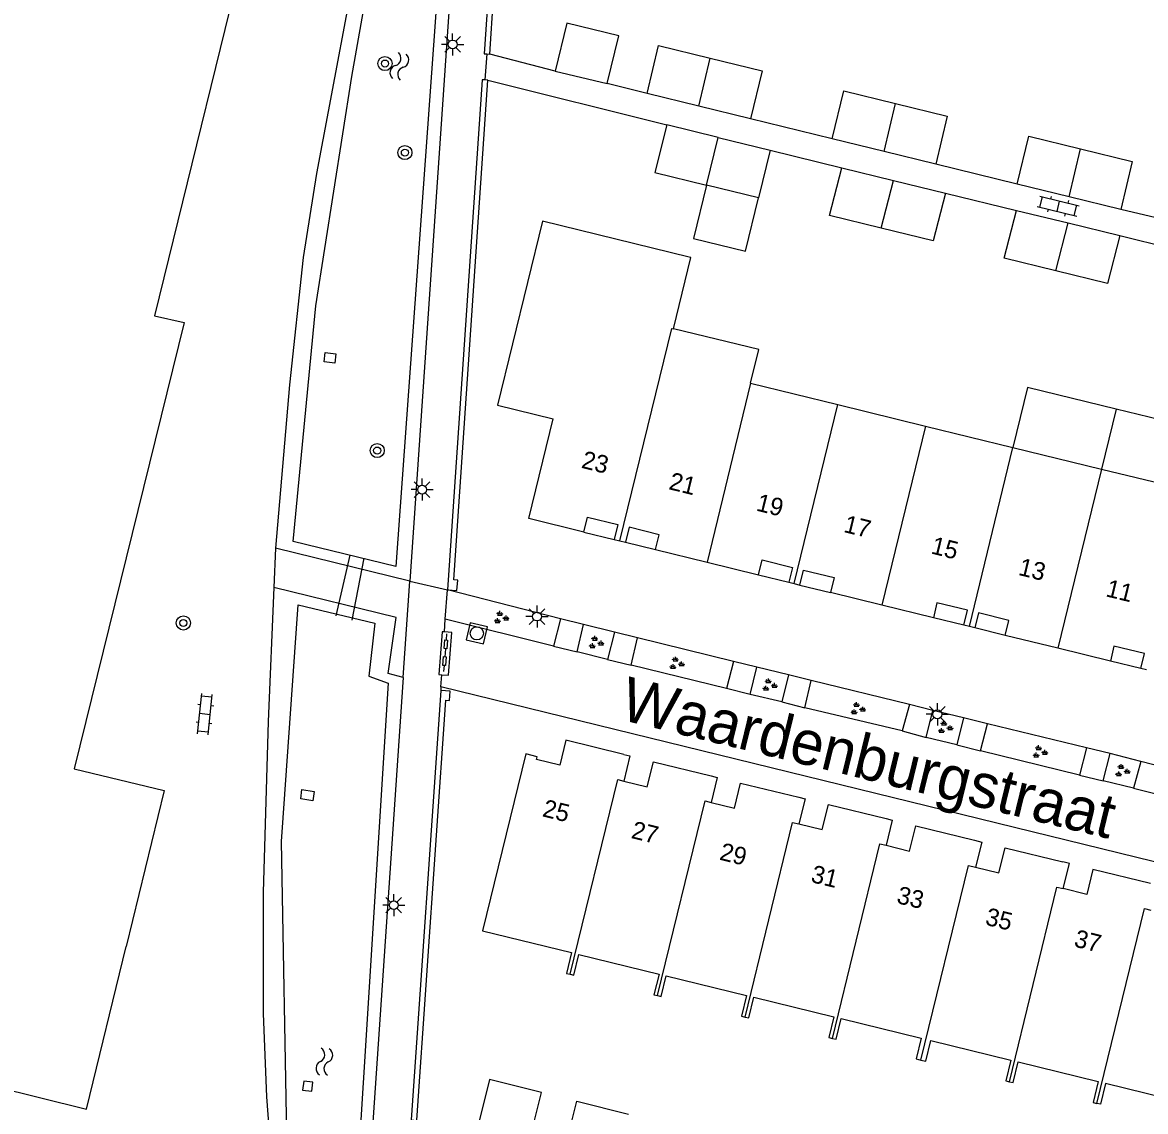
# Model space of a CAD drawing. Extents: x 125000 to 129004, y 397500 to 399008.
# Drawn here: x 127754.3 to 127817.9, y 398153.2 to 398214.8 of the extents above; entities that cross this region are included whole.
import ezdxf

# ---------------------------------------------------------------- set-up
doc = ezdxf.new("R2010")
doc.units = 0
for name, color, linetype in [('gg-afsc-erfafscheiding', 7, 'Continuous'), ('gg-afsc-hekwerk', 7, 'Continuous'), ('gg-afsc-muur', 7, 'Continuous'), ('gg-anno-huisnummerreeks BGT', 7, 'Continuous'), ('gg-anno-openbare ruimte label', 7, 'Continuous'), ('gg-bbg-bijgebouw', 7, 'Continuous'), ('gg-bbg-gedigitaliseerde bebouwing', 7, 'Continuous'), ('gg-bbg-hoofdgebouw', 7, 'Continuous'), ('gg-bbg-luifel en loopbrug', 7, 'Continuous'), ('gg-bbg-onder overbouw', 7, 'Continuous'), ('gg-bbg-pand overbouw', 7, 'Continuous'), ('gg-bbg-tussenscheiding', 7, 'Continuous'), ('gg-knt-verharding', 7, 'Continuous'), ('gg-kntw-bovenkant insteek waterloop', 7, 'Continuous'), ('gg-kwrk-duiker nz buis', 7, 'Continuous'), ('gg-kwrk-uitstroombak niveau min 01', 7, 'Continuous'), ('gt-grn-afwateringsgoot', 7, 'Continuous'), ('gt-grn-weggrens', 7, 'Continuous'), ('gt-symb-afwateringsgoot', 7, 'Continuous'), ('gt-symb-boom', 7, 'Continuous'), ('gt-symb-groenvak', 7, 'Continuous'), ('gt-symb-klinker verharding', 7, 'Continuous'), ('gt-symb-lichtmast', 7, 'Continuous'), ('gt-symb-rioolschacht', 7, 'Continuous'), ('gt-symb-watersymbool', 7, 'Continuous')]:
    doc.layers.add(name, color=color, linetype=linetype)

# ---------------------------------------------------------------- blocks, each defined once
blk = doc.blocks.new('gt0-GRVAK')
at = {"layer": 'gt-symb-groenvak'}
for p, q in [((-0.11, 0.189), (-0.228, 0.24)), ((-0.182, 0.153), (0.088, 0.153)), ((-0.091, 0.211), (-0.156, 0.322)), ((-0.047, 0.214), (-0.047, 0.393)), ((-0.004, 0.211), (0.061, 0.322)), ((0.015, 0.189), (0.133, 0.24)), ((0.262, -0.052), (0.197, 0.059)), ((0.305, -0.049), (0.305, 0.13)), ((0.349, -0.052), (0.414, 0.059)), ((-0.245, -0.228), (-0.363, -0.177)), ((-0.318, -0.264), (-0.047, -0.264)), ((-0.226, -0.206), (-0.291, -0.095)), ((-0.183, -0.203), (-0.183, -0.024)), ((-0.139, -0.206), (-0.074, -0.095)), ((-0.12, -0.228), (-0.002, -0.177)), ((0.243, -0.074), (0.125, -0.023)), ((0.17, -0.11), (0.441, -0.11)), ((0.368, -0.074), (0.486, -0.023))]:
    blk.add_line(p, q, dxfattribs=at)
blk = doc.blocks.new('gt0-LMAST')
at = {"layer": 'gt-symb-lichtmast'}
for p, q in [((-0.182, 0.173), (-0.447, 0.438)), ((-0.005, 0.246), (-0.005, 0.621)), ((0.172, 0.173), (0.437, 0.438)), ((-0.255, -0.004), (-0.63, -0.004)), ((-0.182, -0.181), (-0.447, -0.446)), ((-0.005, -0.254), (-0.005, -0.629)), ((0.437, -0.446), (0.172, -0.181)), ((0.245, -0.004), (0.62, -0.004))]:
    blk.add_line(p, q, dxfattribs=at)
blk.add_circle((-0.005, -0.004), 0.25, dxfattribs=at)
blk = doc.blocks.new('gt0-KL1')
at = {"layer": 'gt-symb-klinker verharding'}
for p, q in [((-1.15, 0.3), (1.15, 0.3)), ((-1, -0.3), (-1, 0.3)), ((-0.5, 0.3), (-0.5, 0.45)), ((0, -0.3), (0, 0.3)), ((0.5, 0.3), (0.5, 0.45)), ((1, -0.3), (1, 0.3)), ((-1.15, -0.3), (1.15, -0.3)), ((-0.5, -0.45), (-0.5, -0.3)), ((0.5, -0.45), (0.5, -0.3))]:
    blk.add_line(p, q, dxfattribs=at)
blk = doc.blocks.new('gt0-RS')
at = {"layer": 'gt-symb-rioolschacht'}
blk.add_lwpolyline([(-0.5, -0.5), (0.5, -0.5), (0.5, 0.5), (-0.5, 0.5)], close=True, dxfattribs=at)
blk.add_circle((0, 0), 0.375, dxfattribs=at)
blk = doc.blocks.new('gt0-BOOM')
at = {"layer": 'gt-symb-boom'}
for radius in [0.4, 0.2]:
    blk.add_circle((0, 0), radius, dxfattribs=at)
blk = doc.blocks.new('gt0-WA')
at = {"layer": 'gt-symb-watersymbool'}
for centre, start, end in [((-0.323, 0.022), 28.07249, 151.92751), ((0.427, 0.422), 208.07248, 331.92751), ((-0.323, -0.428), 28.07249, 151.92751), ((0.427, -0.028), 208.07248, 331.92751)]:
    blk.add_arc(centre, 0.425, start, end, dxfattribs=at)
blk = doc.blocks.new('gt0-AFWGT_1')
at = {"layer": 'gt-symb-afwateringsgoot'}
for p, q in [((-1.076, 0), (-0.726, 0)), ((-0.225, 0), (0.225, 0)), ((0.725, 0), (1.075, 0))]:
    blk.add_line(p, q, dxfattribs=at)
for points in [[(-0.726, 0.075), (-0.225, 0.075), (-0.225, -0.075), (-0.726, -0.075)], [(0.225, 0.075), (0.725, 0.075), (0.725, -0.075), (0.225, -0.075)]]:
    blk.add_lwpolyline(points, close=True, dxfattribs=at)

msp = doc.modelspace()

# ---------------------------------------------------------------- linework, layer by layer
at = {"layer": 'gg-afsc-erfafscheiding'}
for p, q in [((127784.442, 398212.086), (127780.734, 398213.039)), ((127780.633, 398211.568), (127790.764, 398209.042)), ((127789.65, 398210.811), (127787.39, 398211.373)), ((127800.15, 398208.251), (127795.518, 398209.387)), ((127796.625, 398207.603), (127800.692, 398206.607)), ((127810.634, 398205.676), (127806.015, 398206.817)), ((127806.556, 398205.175), (127810.583, 398204.189)), ((127818.828, 398203.693), (127816.498, 398204.252)), ((127816.447, 398202.768), (127820.642, 398201.727)), ((127784.74, 398181.052), (127778.351, 398182.702)), ((127787.803, 398180.312), (127786.042, 398180.742)), ((127794.558, 398178.652), (127789.111, 398179.976)), ((127797.662, 398177.885), (127795.869, 398178.322)), ((127804.519, 398176.206), (127798.955, 398177.563)), ((127807.585, 398175.452), (127805.847, 398175.866)), ((127814.553, 398173.751), (127808.94, 398175.112)), ((127817.634, 398172.975), (127815.901, 398173.424))]:
    msp.add_line(p, q, dxfattribs=at)
at = {"layer": 'gg-afsc-hekwerk'}
for p, q in [((127780.565, 398213.051), (127780.464, 398211.58)), ((127768.6, 398185.057), (127768.496, 398182.831))]:
    msp.add_line(p, q, dxfattribs=at)
for points in [[(127773.649, 398244.749), (127774.037, 398239.892), (127774.413, 398232.638), (127774.345, 398227.845), (127773.982, 398223.056), (127773.616, 398220.65), (127770.924, 398206.286), (127770.162, 398201.53), (127769.39, 398194.304), (127768.6, 398185.057)], [(127768.496, 398182.831), (127768.182, 398175.237), (127767.891, 398165.568), (127767.896, 398158.714), (127768.081, 398153.986), (127768.436, 398149.221), (127768.664, 398146.98), (127768.478, 398146.945)]]:
    msp.add_lwpolyline(points, dxfattribs=at)
at = {"layer": 'gg-afsc-muur'}
for p, q in [((127780.734, 398213.039), (127781.689, 398226.743)), ((127780.565, 398213.051), (127780.734, 398213.039)), ((127780.633, 398211.568), (127780.464, 398211.58))]:
    msp.add_line(p, q, dxfattribs=at)
for points in [[(127782.42, 398242.42), (127780.415, 398213.061), (127780.565, 398213.051)], [(127780.464, 398211.58), (127780.314, 398211.59), (127778.351, 398182.702)], [(127778.351, 398182.702), (127778.88, 398182.666), (127778.92, 398183.253), (127778.71, 398183.267), (127780.633, 398211.568)], [(127777.96, 398177.006), (127776.283, 398152.68), (127776.433, 398152.669)], [(127776.602, 398152.658), (127778.242, 398176.445), (127778.462, 398176.43), (127778.499, 398176.969), (127777.96, 398177.006)]]:
    msp.add_lwpolyline(points, dxfattribs=at)
at = {"layer": 'gg-bbg-bijgebouw'}
for p, q in [((127784.442, 398212.086), (127787.39, 398211.373)), ((127792.585, 398210.099), (127789.65, 398210.811)), ((127795.518, 398209.387), (127792.585, 398210.099)), ((127793.691, 398208.323), (127790.764, 398209.042)), ((127793.691, 398208.323), (127796.625, 398207.603)), ((127803.081, 398207.534), (127800.15, 398208.251)), ((127796.625, 398207.603), (127795.96, 398204.898)), ((127806.015, 398206.817), (127803.081, 398207.534)), ((127800.692, 398206.607), (127803.622, 398205.892)), ((127795.96, 398204.898), (127793.027, 398205.619)), ((127803.622, 398205.892), (127806.556, 398205.175)), ((127813.569, 398204.963), (127810.634, 398205.676)), ((127816.498, 398204.252), (127813.569, 398204.963)), ((127810.583, 398204.189), (127813.512, 398203.479)), ((127813.512, 398203.479), (127816.447, 398202.768))]:
    msp.add_line(p, q, dxfattribs=at)
for points in [[(127787.39, 398211.373), (127788.044, 398214.082), (127785.097, 398214.794), (127784.442, 398212.086)], [(127789.65, 398210.811), (127790.301, 398213.53), (127793.235, 398212.813)], [(127793.235, 398212.813), (127796.167, 398212.096), (127795.518, 398209.387)], [(127800.15, 398208.251), (127800.799, 398210.963), (127803.73, 398210.246)], [(127803.73, 398210.246), (127806.664, 398209.529), (127806.015, 398206.817)], [(127790.764, 398209.042), (127790.1, 398206.338), (127793.027, 398205.619)], [(127810.634, 398205.676), (127811.286, 398208.4), (127814.22, 398207.682)], [(127814.22, 398207.682), (127817.148, 398206.966), (127816.498, 398204.252)], [(127802.924, 398203.195), (127799.995, 398203.911), (127800.692, 398206.607)], [(127806.556, 398205.175), (127805.858, 398202.477), (127802.924, 398203.195)], [(127812.812, 398200.775), (127809.885, 398201.491), (127810.583, 398204.189)], [(127816.447, 398202.768), (127815.746, 398200.058), (127812.812, 398200.775)], [(127782.93, 398151.28), (127783.662, 398154.24), (127780.716, 398154.968), (127779.984, 398152.009)], [(127784.941, 398150.788), (127785.676, 398153.745), (127788.606, 398153.014)]]:
    msp.add_lwpolyline(points, dxfattribs=at)
at = {"layer": 'gg-bbg-gedigitaliseerde bebouwing'}
for p, q in [((127795.516, 398194.407), (127800.461, 398193.197)), ((127800.461, 398193.197), (127805.434, 398191.981)), ((127805.434, 398191.981), (127810.378, 398190.772)), ((127810.378, 398190.772), (127815.4, 398189.544)), ((127815.4, 398189.544), (127820.403, 398188.32))]:
    msp.add_line(p, q, dxfattribs=at)
msp.add_lwpolyline([(127795.516, 398194.407), (127795.98, 398196.305), (127791.146, 398197.487)], dxfattribs=at)
at = {"layer": 'gg-bbg-hoofdgebouw'}
for p, q in [((127791.146, 398197.487), (127792.133, 398201.517)), ((127792.133, 398201.517), (127792.035, 398201.541)), ((127787.792, 398185.552), (127788.107, 398185.475)), ((127788.107, 398185.475), (127788.422, 398185.398)), ((127790.137, 398184.978), (127793.051, 398184.265)), ((127793.051, 398184.265), (127795.964, 398183.553)), ((127797.682, 398183.131), (127797.997, 398183.052)), ((127797.997, 398183.052), (127798.311, 398182.974)), ((127802.96, 398181.837), (127800.043, 398182.553)), ((127805.876, 398181.122), (127802.96, 398181.837)), ((127807.917, 398180.625), (127807.608, 398180.701)), ((127808.226, 398180.549), (127807.917, 398180.625)), ((127812.93, 398179.395), (127809.952, 398180.122)), ((127815.907, 398178.668), (127812.93, 398179.395)), ((127817.954, 398178.168), (127817.643, 398178.244))]:
    msp.add_line(p, q, dxfattribs=at)
for points in [[(127751.435, 398225.931), (127767.574, 398221.995), (127761.743, 398198.225), (127763.424, 398197.836), (127757.192, 398172.556), (127762.287, 398171.345), (127760.125, 398162.492)], [(127792.035, 398201.541), (127783.731, 398203.574), (127781.182, 398193.162), (127784.339, 398192.389)], [(127786.073, 398185.973), (127782.955, 398186.736), (127784.339, 398192.389)], [(127788.334, 398173.377), (127785.058, 398174.179), (127784.705, 398172.766), (127783.38, 398173.092), (127783.42, 398173.247), (127782.778, 398173.414), (127780.331, 398163.39), (127785.376, 398162.155), (127785.087, 398160.976), (127785.295, 398160.926)], [(127788.334, 398173.377), (127788.683, 398173.292), (127788.336, 398171.874)], [(127788.336, 398171.874), (127789.667, 398171.548), (127790.014, 398172.966), (127793.287, 398172.166)], [(127793.287, 398172.166), (127793.629, 398172.082), (127793.282, 398170.663)], [(127793.282, 398170.663), (127794.61, 398170.338), (127794.957, 398171.755), (127798.246, 398170.951)], [(127798.246, 398170.951), (127798.604, 398170.864), (127798.257, 398169.446)], [(127798.257, 398169.446), (127799.58, 398169.122), (127799.927, 398170.54), (127803.197, 398169.745)], [(127803.197, 398169.745), (127803.545, 398169.66), (127803.197, 398168.237)], [(127803.197, 398168.237), (127804.531, 398167.91), (127804.878, 398169.327), (127808.213, 398168.515)], [(127808.213, 398168.515), (127808.621, 398168.416), (127808.273, 398166.994)], [(127808.273, 398166.994), (127809.597, 398166.67), (127809.944, 398168.09), (127813.224, 398167.291)], [(127813.239, 398165.779), (127813.587, 398167.203), (127813.224, 398167.291)], [(127818.188, 398166.072), (127814.922, 398166.867), (127814.576, 398165.452), (127813.239, 398165.779)], [(127752.616, 398154.587), (127757.879, 398153.295), (127760.125, 398162.492)], [(127785.295, 398160.926), (127785.502, 398160.876), (127785.79, 398162.053), (127790.329, 398160.942), (127790.042, 398159.77), (127790.249, 398159.718)], [(127790.249, 398159.718), (127790.456, 398159.666), (127790.744, 398160.841), (127795.288, 398159.728), (127795.001, 398158.557), (127795.208, 398158.506)], [(127795.208, 398158.506), (127795.415, 398158.455), (127795.702, 398159.627), (127800.239, 398158.516), (127799.953, 398157.348), (127800.159, 398157.298)], [(127800.159, 398157.298), (127800.364, 398157.248), (127800.65, 398158.416), (127805.191, 398157.304), (127804.905, 398156.134), (127805.174, 398156.067)], [(127805.174, 398156.067), (127805.443, 398156), (127805.73, 398157.172), (127810.265, 398156.062), (127809.979, 398154.894), (127810.186, 398154.843)], [(127810.186, 398154.843), (127810.392, 398154.792), (127810.678, 398155.961), (127815.226, 398154.847), (127814.936, 398153.662), (127815.147, 398153.613)], [(127820.1, 398152.405), (127819.889, 398152.456), (127820.158, 398153.636), (127815.639, 398154.746), (127815.357, 398153.564), (127815.147, 398153.613)]]:
    msp.add_lwpolyline(points, dxfattribs=at)
at = {"layer": 'gg-bbg-luifel en loopbrug'}
msp.add_line((127816.231, 398192.943), (127815.4, 398189.544), dxfattribs=at)
for points in [[(127793.027, 398205.619), (127792.291, 398202.608), (127795.225, 398201.89), (127795.96, 398204.898)], [(127816.231, 398192.943), (127811.208, 398194.17), (127810.378, 398190.772)], [(127820.403, 398188.32), (127821.234, 398191.72), (127816.231, 398192.943)]]:
    msp.add_lwpolyline(points, dxfattribs=at)
at = {"layer": 'gg-bbg-onder overbouw'}
for points in [[(127786.073, 398185.973), (127786.28, 398186.818), (127787.999, 398186.396), (127787.792, 398185.552)], [(127790.137, 398184.978), (127790.344, 398185.823), (127788.629, 398186.243), (127788.422, 398185.398)], [(127795.964, 398183.553), (127796.17, 398184.396), (127797.889, 398183.976), (127797.682, 398183.131)], [(127798.311, 398182.974), (127798.518, 398183.821), (127800.25, 398183.398), (127800.043, 398182.553)], [(127807.608, 398180.701), (127807.815, 398181.546), (127806.083, 398181.969), (127805.876, 398181.122)], [(127809.952, 398180.122), (127810.16, 398180.971), (127808.433, 398181.394), (127808.226, 398180.549)], [(127817.643, 398178.244), (127817.85, 398179.089), (127816.114, 398179.514), (127815.907, 398178.668)]]:
    msp.add_lwpolyline(points, dxfattribs=at)
at = {"layer": 'gg-bbg-pand overbouw'}
for p, q in [((127786.073, 398185.973), (127787.792, 398185.552)), ((127788.422, 398185.398), (127790.137, 398184.978)), ((127795.964, 398183.553), (127797.682, 398183.131)), ((127798.311, 398182.974), (127800.043, 398182.553)), ((127807.608, 398180.701), (127805.876, 398181.122)), ((127809.952, 398180.122), (127808.226, 398180.549)), ((127817.643, 398178.244), (127815.907, 398178.668))]:
    msp.add_line(p, q, dxfattribs=at)
at = {"layer": 'gg-bbg-tussenscheiding'}
for p, q in [((127792.585, 398210.099), (127793.235, 398212.813)), ((127803.081, 398207.534), (127803.73, 398210.246)), ((127793.027, 398205.619), (127793.691, 398208.323)), ((127813.569, 398204.963), (127814.22, 398207.682)), ((127802.924, 398203.195), (127803.622, 398205.892)), ((127812.812, 398200.775), (127813.512, 398203.479)), ((127795.516, 398194.407), (127793.051, 398184.265)), ((127797.997, 398183.052), (127800.461, 398193.197)), ((127805.434, 398191.981), (127802.96, 398181.837)), ((127807.917, 398180.625), (127810.378, 398190.772)), ((127815.4, 398189.544), (127812.93, 398179.395))]:
    msp.add_line(p, q, dxfattribs=at)
for points in [[(127788.107, 398185.475), (127791.05, 398197.51), (127791.146, 398197.487)], [(127785.295, 398160.926), (127787.988, 398171.959), (127788.336, 398171.874)], [(127790.249, 398159.718), (127792.941, 398170.747), (127793.282, 398170.663)], [(127795.208, 398158.506), (127797.9, 398169.533), (127798.257, 398169.446)], [(127800.159, 398157.298), (127802.85, 398168.322), (127803.197, 398168.237)], [(127805.174, 398156.067), (127807.866, 398167.094), (127808.273, 398166.994)], [(127810.186, 398154.843), (127812.877, 398165.868), (127813.239, 398165.779)], [(127815.147, 398153.613), (127817.842, 398164.653), (127818.195, 398164.566)]]:
    msp.add_lwpolyline(points, dxfattribs=at)
at = {"layer": 'gg-knt-verharding'}
for p, q in [((127780.313, 398243.089), (127776.208, 398183.202)), ((127776.208, 398183.202), (127768.6, 398185.057)), ((127778.212, 398181.032), (127778.351, 398182.702)), ((127784.341, 398179.516), (127778.212, 398181.032)), ((127784.74, 398181.052), (127784.341, 398179.516)), ((127786.042, 398180.742), (127784.74, 398181.052)), ((127785.683, 398179.187), (127786.042, 398180.742)), ((127787.803, 398180.312), (127787.411, 398178.757)), ((127789.111, 398179.976), (127787.803, 398180.312)), ((127784.341, 398179.516), (127785.683, 398179.187)), ((127788.752, 398178.433), (127789.111, 398179.976)), ((127787.411, 398178.757), (127785.683, 398179.187)), ((127787.411, 398178.757), (127788.752, 398178.433)), ((127794.15, 398177.12), (127788.752, 398178.433)), ((127794.558, 398178.652), (127794.15, 398177.12)), ((127795.869, 398178.322), (127794.558, 398178.652)), ((127795.492, 398176.765), (127795.869, 398178.322)), ((127775.834, 398177.736), (127772.625, 398130.923)), ((127797.662, 398177.885), (127797.293, 398176.36)), ((127798.955, 398177.563), (127797.662, 398177.885)), ((127798.594, 398176.014), (127798.955, 398177.563)), ((127777.974, 398177.208), (127777.96, 398177.006)), ((127842.53, 398161.395), (127777.974, 398177.208)), ((127795.492, 398176.765), (127794.15, 398177.12)), ((127797.293, 398176.36), (127795.492, 398176.765)), ((127797.293, 398176.36), (127798.594, 398176.014)), ((127804.107, 398174.71), (127798.594, 398176.014)), ((127804.519, 398176.206), (127804.107, 398174.71)), ((127805.847, 398175.866), (127804.519, 398176.206)), ((127805.476, 398174.334), (127805.847, 398175.866)), ((127807.585, 398175.452), (127807.202, 398173.922)), ((127808.94, 398175.112), (127807.585, 398175.452)), ((127808.553, 398173.591), (127808.94, 398175.112)), ((127804.107, 398174.71), (127805.476, 398174.334)), ((127807.202, 398173.922), (127805.476, 398174.334)), ((127807.202, 398173.922), (127808.553, 398173.591)), ((127814.553, 398173.751), (127814.164, 398172.206)), ((127815.901, 398173.424), (127814.553, 398173.751)), ((127814.164, 398172.206), (127808.553, 398173.591)), ((127815.504, 398171.876), (127815.901, 398173.424)), ((127817.634, 398172.975), (127817.229, 398171.461)), ((127818.966, 398172.639), (127817.634, 398172.975)), ((127814.164, 398172.206), (127815.504, 398171.876)), ((127817.229, 398171.461), (127815.504, 398171.876)), ((127817.229, 398171.461), (127818.577, 398171.128))]:
    msp.add_line(p, q, dxfattribs=at)
msp.add_lwpolyline([(127775.834, 398177.736), (127774.98, 398177.97), (127775.437, 398181.137), (127768.496, 398182.831)], dxfattribs=at)
at = {"layer": 'gg-kntw-bovenkant insteek waterloop'}
for points in [[(127778.592, 398242.575), (127779.223, 398241.679), (127779.345, 398238.398), (127775.406, 398184.033), (127769.605, 398185.437), (127770.878, 398198.782), (127772.926, 398211.782), (127774.421, 398220.213)], [(127769.259, 398150.824), (127768.944, 398168.455), (127769.881, 398181.853), (127774.227, 398180.808), (127773.89, 398177.812), (127774.983, 398177.413), (127772.148, 398132.146), (127769.226, 398132.909)]]:
    msp.add_lwpolyline(points, dxfattribs=at)
at = {"layer": 'gg-kwrk-duiker nz buis'}
for p, q in [((127772.03, 398181.23), (127772.822, 398184.665)), ((127773.603, 398184.501), (127772.929, 398180.979))]:
    msp.add_line(p, q, dxfattribs=at)
at = {"layer": 'gg-kwrk-uitstroombak niveau min 01'}
for points in [[(127771.965, 398195.545), (127771.355, 398195.611), (127771.404, 398196.137), (127772.014, 398196.071), (127771.965, 398195.545)], [(127770.715, 398170.75), (127770.024, 398170.865), (127770.095, 398171.392), (127770.786, 398171.276), (127770.715, 398170.75)], [(127770.72, 398154.823), (127770.197, 398154.881), (127770.128, 398154.36), (127770.651, 398154.302), (127770.72, 398154.823)]]:
    msp.add_lwpolyline(points, dxfattribs=at)
at = {"layer": 'gt-grn-afwateringsgoot'}
for points in [[(127778.168, 398180.322), (127778.043, 398180.332), (127777.856, 398177.908), (127778.017, 398177.896)], [(127778.017, 398177.896), (127778.405, 398177.866), (127778.592, 398180.29), (127778.168, 398180.322)]]:
    msp.add_lwpolyline(points, dxfattribs=at)
at = {"layer": 'gt-grn-weggrens'}
for p, q in [((127775.834, 398177.736), (127776.208, 398183.202)), ((127776.208, 398183.202), (127778.351, 398182.702)), ((127778.168, 398180.322), (127778.212, 398181.032)), ((127777.974, 398177.208), (127778.017, 398177.896))]:
    msp.add_line(p, q, dxfattribs=at)

# ---------------------------------------------------------------- block references
at = {"layer": 'gt-symb-afwateringsgoot', "xscale": 0.999968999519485, "yscale": 0.999968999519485, "rotation": -94.41628344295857}
msp.add_blockref('gt0-AFWGT_1', (127778.204, 398179.14), dxfattribs=at)
at = {"layer": 'gt-symb-boom'}
for p in [(127774.8, 398212.509), (127775.929, 398207.466), (127774.358, 398190.591), (127763.374, 398180.824)]:
    msp.add_blockref('gt0-BOOM', p, dxfattribs=at)
at = {"layer": 'gt-symb-groenvak'}
for p in [(127781.36, 398181.114), (127786.738, 398179.704), (127791.307, 398178.521), (127796.573, 398177.296), (127801.574, 398175.954), (127806.525, 398174.896), (127811.892, 398173.507), (127816.565, 398172.441)]:
    msp.add_blockref('gt0-GRVAK', p, dxfattribs=at)
at = {"layer": 'gt-symb-klinker verharding'}
for p, rotation in [((127812.958, 398204.428), -13.702889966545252), ((127764.593, 398175.661), 84.03296237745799)]:
    msp.add_blockref('gt0-KL1', p, dxfattribs=dict(at, rotation=rotation))
at = {"layer": 'gt-symb-lichtmast'}
for p in [(127778.64, 398213.597), (127776.908, 398188.382), (127783.42, 398181.191), (127806.109, 398175.656), (127775.302, 398164.847)]:
    msp.add_blockref('gt0-LMAST', p, dxfattribs=at)
at = {"layer": 'gt-symb-rioolschacht', "rotation": -13.355340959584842}
msp.add_blockref('gt0-RS', (127780.004, 398180.239), dxfattribs=at)
at = {"layer": 'gt-symb-watersymbool'}
for p, rotation in [((127775.6, 398212.301), 77.22875743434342), ((127771.357, 398155.924), 86.44511132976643)]:
    msp.add_blockref('gt0-WA', p, dxfattribs=dict(at, rotation=rotation))

# ---------------------------------------------------------------- texts
at = {"layer": 'gg-anno-huisnummerreeks BGT'}
for s, rotation, p in [('23', 346.2, (127785.881, 398189.623)), ('21', 346.2, (127790.835, 398188.41)), ('19', 346.3, (127795.789, 398187.198)), ('17', 346.2, (127800.743, 398185.984)), ('15', 346.2, (127805.696, 398184.769)), ('13', 346.3, (127810.648, 398183.554)), ('11', 346.3, (127815.602, 398182.344)), ('25', 346.2, (127783.671, 398169.885)), ('27', 346.3, (127788.705, 398168.652)), ('29', 346.3, (127793.708, 398167.427)), ('31', 346.4, (127798.886, 398166.161)), ('33', 346.3, (127803.748, 398164.971)), ('35', 346.3, (127808.767, 398163.745)), ('37', 346.3, (127813.8, 398162.509))]:
    msp.add_text(s, height=1, rotation=rotation, dxfattribs=at).set_placement(p)
at = {"layer": 'gg-anno-openbare ruimte label'}
msp.add_text('Waardenburgstraat', height=2.5, rotation=346.3, dxfattribs=at).set_placement((127788.021, 398175.378))

doc.saveas('drawing.dxf')
